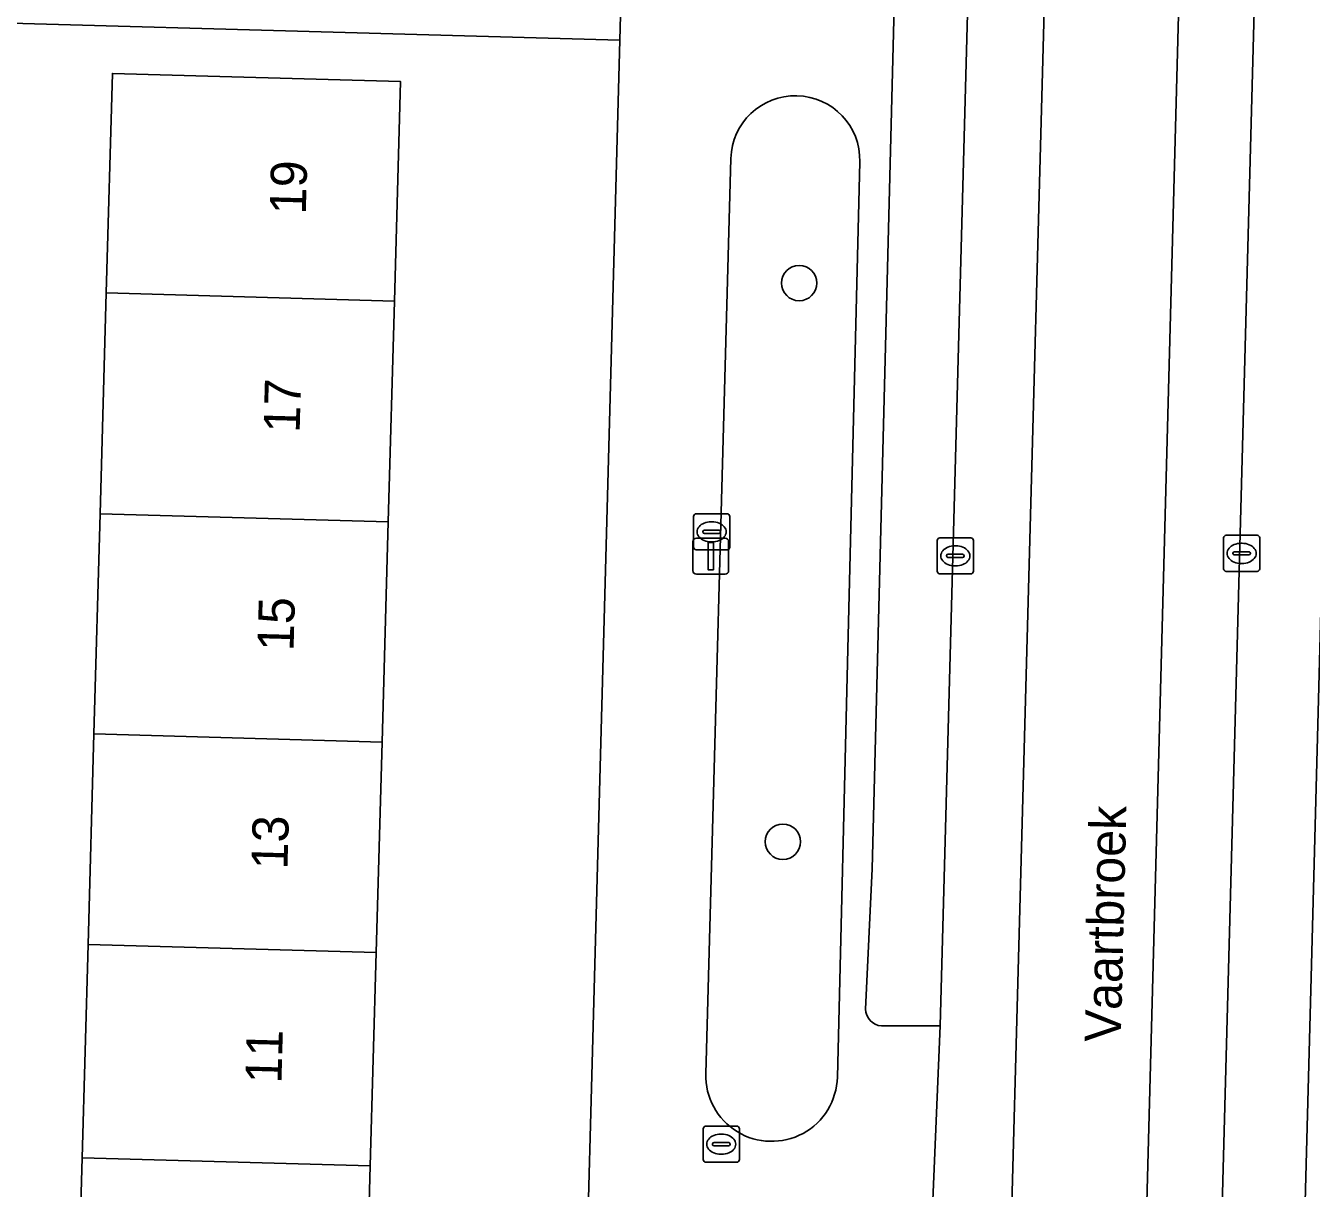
# Model space of a CAD drawing. Extents: x 162026 to 163502, y 387295 to 388169.
# Drawn here: x 162865.39 to 162900.96, y 387672.08 to 387704.25 of the extents above; entities that cross this region are included whole.
import ezdxf

# ---------------------------------------------------------------- set-up
doc = ezdxf.new("R2010")
doc.units = 0
for name, color, linetype in [('IMGEO_Boom', 7, 'Continuous'), ('IMGEO_Erf', 7, 'Continuous'), ('IMGEO_Fietspad_gesloten', 7, 'Continuous'), ('IMGEO_Groenvoorziening', 7, 'Continuous'), ('IMGEO_Kolk', 7, 'Continuous'), ('IMGEO_Lichtmast', 7, 'Continuous'), ('IMGEO_Openbare_ruimte_label', 7, 'Continuous'), ('IMGEO_Pand', 7, 'Continuous'), ('IMGEO_Pand_nummerreeks', 7, 'Continuous'), ('IMGEO_Parkeervlak_open', 7, 'Continuous'), ('IMGEO_Rijbaan_lokaal_gesloten', 7, 'Continuous'), ('IMGEO_Rioolput', 7, 'Continuous'), ('IMGEO_Voetpad_open', 7, 'Continuous')]:
    doc.layers.add(name, color=color, linetype=linetype)

msp = doc.modelspace()

# ---------------------------------------------------------------- linework, layer by layer
at = {"layer": 'IMGEO_Boom'}
for centre in [(162886.788, 387697.132), (162886.337, 387681.667)]:
    msp.add_circle(centre, 0.489, dxfattribs=at)
at = {"layer": 'IMGEO_Erf'}
for points in [[(162880.152, 387642.116), (162881.828, 387703.854), (162856.705, 387704.558)], [(162866.775, 387666.784), (162866.947, 387672.923), (162867.112, 387678.825), (162867.275, 387684.65), (162867.446, 387690.746), (162867.617, 387696.857), (162867.787, 387702.933), (162870.761, 387702.85), (162875.759, 387702.71), (162875.589, 387696.634), (162875.418, 387690.523), (162875.247, 387684.427), (162875.084, 387678.602), (162874.919, 387672.7), (162874.747, 387666.561)]]:
    msp.add_lwpolyline(points, dxfattribs=at)
at = {"layer": 'IMGEO_Fietspad_gesloten'}
for points in [[(162894.788, 387749.643), (162892.65, 387749.706), (162892.648, 387749.006), (162890.689, 387676.568), (162890.381, 387669.333), (162890.024, 387656.17), (162889.764, 387642.946), (162889.728, 387641.738), (162889.697, 387640.478), (162889.507, 387636.522), (162889.462, 387636.242), (162891.553, 387636.17)], [(162891.88, 387642.338), (162894.788, 387749.643)]]:
    msp.add_lwpolyline(points, dxfattribs=at)
msp.add_lwpolyline([(162900.443, 387744.294), (162900.449, 387744.533), (162900.539, 387748.216), (162900.541, 387748.303), (162900.579, 387749.47), (162898.484, 387749.533), (162895.62, 387642.279), (162895.433, 387636.037), (162897.53, 387635.965), (162897.562, 387637.378), (162897.69, 387641.617)], close=True, dxfattribs=at)
at = {"layer": 'IMGEO_Groenvoorziening'}
for points in [[(162884.898, 387700.58), (162884.206, 387675.245)], [(162887.845, 387675.151), (162888.133, 387686.995), (162888.467, 387700.489)]]:
    msp.add_lwpolyline(points, dxfattribs=at)
for centre, radius, start, end in [((162886.682, 387700.531), 1.785, 358.6358, 178.4431), ((162886.025, 387675.195), 1.82, 178.4413, 358.5993)]:
    msp.add_arc(centre, radius, start, end, dxfattribs=at)
at = {"layer": 'IMGEO_Kolk'}
for p, q in [((162890.609, 387689.154), (162890.609, 387690.006)), ((162890.684, 387690.08), (162891.536, 387690.08)), ((162891.61, 387690.006), (162891.61, 387689.154)), ((162898.531, 387689.223), (162898.531, 387690.075)), ((162898.606, 387690.149), (162899.458, 387690.149)), ((162899.019, 387689.929), (162899.044, 387689.929)), ((162899.532, 387690.075), (162899.532, 387689.223)), ((162890.868, 387689.574), (162890.868, 387689.586)), ((162891.306, 387689.537), (162890.908, 387689.537)), ((162890.911, 387689.623), (162891.309, 387689.623)), ((162891.097, 387689.86), (162891.122, 387689.86)), ((162891.352, 387689.586), (162891.352, 387689.574)), ((162898.79, 387689.643), (162898.79, 387689.655)), ((162899.228, 387689.606), (162898.83, 387689.606)), ((162898.833, 387689.692), (162899.231, 387689.692)), ((162899.274, 387689.655), (162899.274, 387689.643)), ((162891.12, 387689.3), (162891.095, 387689.3)), ((162899.042, 387689.369), (162899.017, 387689.369)), ((162891.536, 387689.08), (162890.684, 387689.08)), ((162899.458, 387689.149), (162898.606, 387689.149)), ((162884.132, 387672.871), (162884.132, 387673.723)), ((162884.207, 387673.797), (162885.059, 387673.797)), ((162884.62, 387673.577), (162884.645, 387673.577)), ((162885.133, 387673.723), (162885.133, 387672.871)), ((162884.391, 387673.291), (162884.391, 387673.303)), ((162884.829, 387673.254), (162884.431, 387673.254)), ((162884.434, 387673.34), (162884.832, 387673.34)), ((162884.875, 387673.303), (162884.875, 387673.291)), ((162884.643, 387673.017), (162884.618, 387673.017)), ((162885.059, 387672.797), (162884.207, 387672.797))]:
    msp.add_line(p, q, dxfattribs=at)
for points in [[(162890.609, 387689.154), (162890.609, 387690.006)], [(162890.684, 387690.08), (162891.536, 387690.08)], [(162891.61, 387690.006), (162891.61, 387689.154)], [(162898.531, 387689.223), (162898.531, 387690.075)], [(162898.606, 387690.149), (162899.458, 387690.149)], [(162899.532, 387690.075), (162899.532, 387689.223)], [(162891.536, 387689.08), (162890.684, 387689.08)], [(162899.458, 387689.149), (162898.606, 387689.149)], [(162884.132, 387672.871), (162884.132, 387673.723)], [(162884.207, 387673.797), (162885.059, 387673.797)], [(162885.133, 387673.723), (162885.133, 387672.871)], [(162885.059, 387672.797), (162884.207, 387672.797)]]:
    msp.add_lwpolyline(points, dxfattribs=at)
for centre, radius, start, end in [((162890.686, 387690.004), 0.0765, 91.552, 178.448), ((162890.686, 387690.004), 0.0765, 91.552, 178.448), ((162891.534, 387690.004), 0.0765, 1.552, 88.448), ((162891.534, 387690.004), 0.0765, 1.552, 88.448), ((162898.608, 387690.073), 0.0765, 91.552, 178.448), ((162898.608, 387690.073), 0.0765, 91.552, 178.448), ((162899.456, 387690.073), 0.0765, 1.552, 88.448), ((162899.456, 387690.073), 0.0765, 1.552, 88.448), ((162890.908, 387689.583), 0.0403, 85.8775, 175.7526), ((162890.905, 387689.573), 0.0366, 178.938, 274.7102), ((162891.309, 387689.58), 0.043, 264.8664, 352.4533), ((162891.313, 387689.585), 0.0386, 1.7309, 96.639), ((162898.83, 387689.652), 0.0403, 85.8775, 175.7526), ((162898.827, 387689.642), 0.0366, 178.938, 274.7102), ((162899.231, 387689.649), 0.043, 264.8664, 352.4533), ((162899.235, 387689.654), 0.0386, 1.7309, 96.639), ((162898.608, 387689.225), 0.0765, 181.552, 268.448), ((162898.608, 387689.225), 0.0765, 181.552, 268.448), ((162899.456, 387689.225), 0.0765, 271.552, 358.448), ((162899.456, 387689.225), 0.0765, 271.552, 358.448), ((162890.686, 387689.156), 0.0765, 181.552, 268.448), ((162890.686, 387689.156), 0.0765, 181.552, 268.448), ((162891.534, 387689.156), 0.0765, 271.552, 358.448), ((162891.534, 387689.156), 0.0765, 271.552, 358.448), ((162884.209, 387673.721), 0.0765, 91.552, 178.448), ((162884.209, 387673.721), 0.0765, 91.552, 178.448), ((162885.057, 387673.721), 0.0765, 1.552, 88.448), ((162885.057, 387673.721), 0.0765, 1.552, 88.448), ((162884.431, 387673.3), 0.0403, 85.8775, 175.7526), ((162884.428, 387673.29), 0.0366, 178.938, 274.7102), ((162884.832, 387673.297), 0.043, 264.8664, 352.4533), ((162884.836, 387673.302), 0.0386, 1.7309, 96.639), ((162884.209, 387672.873), 0.0765, 181.552, 268.448), ((162884.209, 387672.873), 0.0765, 181.552, 268.448), ((162885.057, 387672.873), 0.0765, 271.552, 358.448), ((162885.057, 387672.873), 0.0765, 271.552, 358.448)]:
    msp.add_arc(centre, radius, start, end, dxfattribs=at)
for centre, major_axis, ratio, start_param, end_param in [((162899.018, 387689.649), (-0.387, 0.002), 0.722429, 4.712389, 7.853982), ((162899.043, 387689.649), (-0.39, 0.002), 0.717154, 1.570796, 4.712389), ((162891.096, 387689.58), (-0.387, 0.002), 0.722429, 4.712389, 7.853982), ((162891.121, 387689.58), (-0.39, 0.002), 0.717154, 1.570796, 4.712389), ((162884.619, 387673.297), (-0.387, 0.002), 0.722429, 4.712389, 7.853982), ((162884.644, 387673.297), (-0.39, 0.002), 0.717154, 1.570796, 4.712389)]:
    msp.add_ellipse(centre, major_axis=major_axis, ratio=ratio, start_param=start_param, end_param=end_param, dxfattribs=at)
at = {"layer": 'IMGEO_Lichtmast'}
for p, q in [((162883.846, 387689.172), (162883.846, 387689.972)), ((162883.846, 387689.972), (162883.846, 387689.172)), ((162883.946, 387690.072), (162884.736, 387690.072)), ((162884.736, 387690.072), (162883.946, 387690.072)), ((162884.836, 387689.972), (162884.836, 387689.172)), ((162884.836, 387689.172), (162884.836, 387689.972)), ((162884.736, 387689.072), (162883.946, 387689.072)), ((162883.946, 387689.072), (162884.736, 387689.072))]:
    msp.add_line(p, q, dxfattribs=at)
msp.add_lwpolyline([(162884.266, 387689.947), (162884.416, 387689.947), (162884.416, 387689.197), (162884.266, 387689.197), (162884.266, 387689.947)], dxfattribs=at)
for centre, start, end in [((162883.946, 387689.972), 90, 180), ((162883.946, 387689.972), 90, 180), ((162884.736, 387689.972), 0, 90), ((162884.736, 387689.972), 360, 90), ((162883.946, 387689.172), 180, 270), ((162883.946, 387689.172), 180, 270), ((162884.736, 387689.172), 270, 0), ((162884.736, 387689.172), 270, 0)]:
    msp.add_arc(centre, 0.1, start, end, dxfattribs=at)
at = {"layer": 'IMGEO_Pand'}
for points in [[(162875.589, 387696.634), (162875.759, 387702.71), (162870.761, 387702.85), (162867.787, 387702.933), (162867.617, 387696.857)], [(162867.617, 387696.857), (162867.446, 387690.746), (162875.418, 387690.523), (162875.589, 387696.634)], [(162875.247, 387684.427), (162875.418, 387690.523), (162867.446, 387690.746), (162867.275, 387684.65)], [(162867.275, 387684.65), (162867.112, 387678.825), (162875.084, 387678.602), (162875.247, 387684.427)], [(162867.112, 387678.825), (162866.947, 387672.923), (162874.919, 387672.7), (162875.084, 387678.602)], [(162874.747, 387666.561), (162874.919, 387672.7), (162866.947, 387672.923), (162866.775, 387666.784)]]:
    msp.add_lwpolyline(points, close=True, dxfattribs=at)
at = {"layer": 'IMGEO_Parkeervlak_open'}
for points in [[(162889.064, 387676.568), (162890.689, 387676.568), (162892.648, 387749.006)], [(162890.454, 387745.27), (162888.811, 387680.919), (162888.62, 387677.037)], [(162900.443, 387744.294), (162897.69, 387641.617), (162897.796, 387641.956), (162897.902, 387642.223), (162897.994, 387642.416), (162898.082, 387642.595), (162898.185, 387642.765), (162898.303, 387642.926), (162898.435, 387643.075), (162899.47, 387644.148), (162899.589, 387644.264), (162899.696, 387644.39), (162899.792, 387644.525), (162899.876, 387644.668), (162899.946, 387644.818), (162900.003, 387644.974), (162900.046, 387645.134), (162900.074, 387645.297), (162900.087, 387645.462), (162900.088, 387645.478), (162900.942, 387677.572), (162901.64, 387703.793)]]:
    msp.add_lwpolyline(points, dxfattribs=at)
msp.add_arc((162889.119, 387677.064), 0.499, 183.1336, 263.7294, dxfattribs=at)
at = {"layer": 'IMGEO_Rijbaan_lokaal_gesloten'}
for points in [[(162891.553, 387636.17), (162895.433, 387636.037), (162895.62, 387642.279), (162898.484, 387749.533)], [(162898.484, 387749.533), (162894.788, 387749.643), (162891.88, 387642.338)]]:
    msp.add_lwpolyline(points, dxfattribs=at)
at = {"layer": 'IMGEO_Rioolput'}
for p, q in [((162883.865, 387689.82), (162883.865, 387690.672)), ((162883.94, 387690.746), (162884.792, 387690.746)), ((162884.866, 387690.672), (162884.866, 387689.82)), ((162884.124, 387690.24), (162884.124, 387690.252)), ((162884.167, 387690.289), (162884.565, 387690.289)), ((162884.353, 387690.526), (162884.378, 387690.526)), ((162884.608, 387690.252), (162884.608, 387690.24)), ((162884.562, 387690.203), (162884.164, 387690.203)), ((162884.376, 387689.966), (162884.351, 387689.966)), ((162884.792, 387689.746), (162883.94, 387689.746))]:
    msp.add_line(p, q, dxfattribs=at)
for points in [[(162883.865, 387689.82), (162883.865, 387690.672)], [(162883.94, 387690.746), (162884.792, 387690.746)], [(162884.866, 387690.672), (162884.866, 387689.82)], [(162884.792, 387689.746), (162883.94, 387689.746)]]:
    msp.add_lwpolyline(points, dxfattribs=at)
for centre, radius, start, end in [((162883.942, 387690.67), 0.0765, 91.552, 178.448), ((162883.942, 387690.67), 0.0765, 91.552, 178.448), ((162884.79, 387690.67), 0.0765, 1.552, 88.448), ((162884.79, 387690.67), 0.0765, 1.552, 88.448), ((162884.164, 387690.249), 0.0403, 85.8775, 175.7526), ((162884.569, 387690.251), 0.0386, 1.7309, 96.639), ((162884.161, 387690.239), 0.0366, 178.938, 274.7102), ((162884.565, 387690.246), 0.043, 264.8664, 352.4533), ((162883.942, 387689.822), 0.0765, 181.552, 268.448), ((162883.942, 387689.822), 0.0765, 181.552, 268.448), ((162884.79, 387689.822), 0.0765, 271.552, 358.448), ((162884.79, 387689.822), 0.0765, 271.552, 358.448)]:
    msp.add_arc(centre, radius, start, end, dxfattribs=at)
for centre, major_axis, ratio, start_param, end_param in [((162884.352, 387690.246), (-0.387, 0.002), 0.722429, 4.712389, 7.853982), ((162884.377, 387690.246), (-0.39, 0.002), 0.717154, 1.570796, 4.712389)]:
    msp.add_ellipse(centre, major_axis=major_axis, ratio=ratio, start_param=start_param, end_param=end_param, dxfattribs=at)
at = {"layer": 'IMGEO_Voetpad_open'}
for points in [[(162886.159, 387759.836), (162885.182, 387759.911), (162882.203, 387760.048), (162881.196, 387760.133), (162880.952, 387760.153), (162880.635, 387757.102), (162883.195, 387754.192), (162883.081, 387750), (162881.884, 387705.909), (162881.828, 387703.854), (162880.152, 387642.116), (162880.109, 387640.519), (162879.544, 387619.719), (162875.322, 387615.622), (162875.422, 387612.362)], [(162888.62, 387677.037), (162888.811, 387680.919), (162890.454, 387745.27)], [(162901.64, 387703.793), (162900.942, 387677.572), (162900.088, 387645.478), (162900.087, 387645.462), (162900.074, 387645.297), (162900.046, 387645.134), (162900.003, 387644.974), (162899.946, 387644.818), (162899.876, 387644.668), (162899.792, 387644.525), (162899.696, 387644.39), (162899.589, 387644.264), (162899.47, 387644.148), (162898.435, 387643.075), (162898.303, 387642.926), (162898.185, 387642.765), (162898.082, 387642.595), (162897.994, 387642.416), (162897.902, 387642.223), (162897.796, 387641.956), (162897.69, 387641.617), (162897.562, 387637.378), (162897.53, 387635.965), (162897.514, 387635.145)], [(162884.206, 387675.245), (162884.898, 387700.58)], [(162888.467, 387700.489), (162888.133, 387686.995), (162887.845, 387675.151)], [(162888.52, 387656.163), (162890.024, 387656.17), (162890.381, 387669.333), (162890.689, 387676.568), (162889.064, 387676.568)]]:
    msp.add_lwpolyline(points, dxfattribs=at)
msp.add_lwpolyline([(162866.757, 387706.311), (162855.234, 387706.622), (162846.254, 387707.544), (162840.191, 387708.219), (162832.189, 387709.168), (162832.073, 387705.328), (162832.208, 387705.846), (162832.624, 387706.427), (162833.24, 387706.789), (162833.95, 387706.869), (162855.043, 387704.604), (162855.196, 387704.6), (162856.705, 387704.558), (162881.828, 387703.854), (162881.884, 387705.909), (162874.879, 387706.08), (162869.882, 387706.222)], close=True, dxfattribs=at)
for centre, radius, start, end in [((162886.682, 387700.531), 1.785, 358.6358, 178.4431), ((162889.119, 387677.064), 0.499, 183.1336, 263.7294), ((162886.025, 387675.195), 1.82, 178.4413, 358.5993)]:
    msp.add_arc(centre, radius, start, end, dxfattribs=at)

# ---------------------------------------------------------------- texts
at = {"layer": 'IMGEO_Openbare_ruimte_label'}
msp.add_text('Vaartbroek', height=1, rotation=88.6252, dxfattribs=at).set_placement((162895.686, 387676.114))
at = {"layer": 'IMGEO_Pand_nummerreeks'}
for s, p in [('19', (162873.135, 387699.024)), ('17', (162872.965, 387692.981)), ('15', (162872.796, 387686.938)), ('13', (162872.627, 387680.895)), ('11', (162872.461, 387674.966))]:
    msp.add_text(s, height=1, rotation=88.3971, dxfattribs=at).set_placement(p)

doc.saveas('drawing.dxf')
